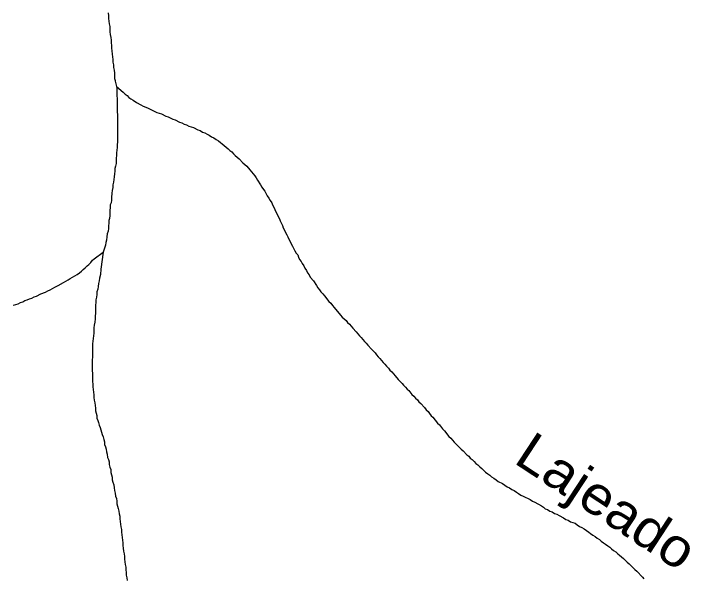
# Model space of a CAD drawing. Extents: x 652.3 to 678, y 7316.9 to 7344.9.
# Drawn here: x 668.513 to 669.927, y 7325.92 to 7327.1 of the extents above; entities that cross this region are included whole.
import ezdxf
from ezdxf.enums import TextEntityAlignment as Align

# ---------------------------------------------------------------- set-up
doc = ezdxf.new("R2010")
doc.units = 0
doc.header["$LTSCALE"] = 0.032
doc.layers.add('61', color=7, linetype='Continuous')
doc.layers.add('7', color=7, linetype='Continuous', lineweight=25)

msp = doc.modelspace()

# ---------------------------------------------------------------- linework, layer by layer
at = {"layer": '7'}
for points in [[(668.7104, 7327.101), (668.7112, 7327.0947), (668.7112, 7327.0891), (668.712, 7327.0835), (668.7128, 7327.0779), (668.7144, 7327.0724), (668.7144, 7327.0668), (668.7144, 7327.0612), (668.7152, 7327.0557), (668.716, 7327.0493), (668.7168, 7327.0437), (668.7168, 7327.0382), (668.7175, 7327.0326), (668.7175, 7327.027), (668.7183, 7327.0214), (668.7191, 7327.0151), (668.7199, 7327.0095), (668.7207, 7327.0039), (668.7207, 7326.9984), (668.7215, 7326.9928), (668.7215, 7326.9872), (668.7231, 7326.9817), (668.7239, 7326.9753), (668.7239, 7326.9697), (668.7239, 7326.9642), (668.7251, 7326.9598)], [(668.7251, 7326.9598), (668.7255, 7326.9586), (668.728, 7326.9474)], [(668.728, 7326.9474), (668.7287, 7326.9443), (668.7295, 7326.9053), (668.7295, 7326.8941), (668.7303, 7326.8878), (668.7303, 7326.8822), (668.7303, 7326.8766), (668.7303, 7326.8711), (668.7303, 7326.8655), (668.7303, 7326.8599), (668.7303, 7326.8544), (668.7303, 7326.8488), (668.7303, 7326.8432), (668.7303, 7326.8376), (668.7303, 7326.8321), (668.7295, 7326.8257), (668.7295, 7326.8201), (668.7287, 7326.8146), (668.7279, 7326.809), (668.7279, 7326.8034), (668.7271, 7326.7979), (668.7271, 7326.7923), (668.7271, 7326.7867), (668.7263, 7326.7811), (668.7247, 7326.7764), (668.7247, 7326.7708), (668.7239, 7326.7652)], [(668.728, 7326.9474), (668.7422, 7326.9355), (668.7462, 7326.9315), (668.7502, 7326.9284), (668.7541, 7326.9244), (668.7581, 7326.9212), (668.7629, 7326.9188), (668.7701, 7326.914), (668.7788, 7326.9093), (668.7836, 7326.9061), (668.7931, 7326.9029), (668.8122, 7326.8933), (668.8218, 7326.8902), (668.8313, 7326.8854), (668.8361, 7326.8838), (668.8457, 7326.879), (668.8504, 7326.8774), (668.86, 7326.8727), (668.8647, 7326.8711), (668.8695, 7326.8687), (668.8743, 7326.8671), (668.8791, 7326.8647), (668.8838, 7326.8631), (668.8886, 7326.8615), (668.8982, 7326.8567), (668.9029, 7326.8551), (668.9077, 7326.852), (668.9125, 7326.8504), (668.9173, 7326.848), (668.922, 7326.8456), (668.9268, 7326.8424), (668.9316, 7326.84), (668.9364, 7326.8368), (668.9411, 7326.8337), (668.9451, 7326.8305), (668.9491, 7326.8273), (668.9531, 7326.8241), (668.957, 7326.8209), (668.961, 7326.817), (668.965, 7326.8138), (668.969, 7326.8106), (668.9722, 7326.8066), (668.9761, 7326.8034), (668.9801, 7326.7995), (668.9841, 7326.7963), (668.9921, 7326.7883), (668.996, 7326.7843), (669, 7326.7811), (669.0064, 7326.7732), (669.0104, 7326.7692), (669.0135, 7326.7652), (669.0167, 7326.7605), (669.0199, 7326.7565), (669.0223, 7326.7517), (669.0287, 7326.7422), (669.0318, 7326.7374), (669.035, 7326.7326), (669.0382, 7326.7286), (669.043, 7326.7191), (669.0462, 7326.7143), (669.0493, 7326.7095), (669.0525, 7326.7048), (669.0541, 7326.7), (669.0565, 7326.6952), (669.0589, 7326.6904), (669.0661, 7326.6761), (669.0684, 7326.6713), (669.07, 7326.6666), (669.0748, 7326.657), (669.0764, 7326.6522), (669.0836, 7326.6379), (669.086, 7326.6332), (669.0931, 7326.6188), (669.0955, 7326.6141), (669.1003, 7326.6045), (669.1035, 7326.5997), (669.1066, 7326.5958), (669.1082, 7326.591), (669.1106, 7326.5862), (669.1138, 7326.5822), (669.1162, 7326.5775), (669.1194, 7326.5727), (669.1218, 7326.5679), (669.1249, 7326.5631), (669.1273, 7326.5584), (669.1305, 7326.5544), (669.1329, 7326.5496), (669.1393, 7326.5416), (669.1456, 7326.5321), (669.1488, 7326.5273), (669.152, 7326.5226), (669.1552, 7326.5186), (669.1592, 7326.5146), (669.1623, 7326.5106), (669.1719, 7326.4987), (669.1759, 7326.4947), (669.179, 7326.4899), (669.183, 7326.4859), (669.1958, 7326.47), (669.1997, 7326.4661), (669.2037, 7326.4621)], [(668.7239, 7326.7652), (668.7231, 7326.7589), (668.7223, 7326.7533), (668.7215, 7326.7477), (668.7207, 7326.7422), (668.7207, 7326.7366), (668.7191, 7326.7302), (668.7183, 7326.7247), (668.7175, 7326.7159), (668.7175, 7326.7103), (668.7168, 7326.7048), (668.7152, 7326.7), (668.7152, 7326.6944), (668.7144, 7326.6888), (668.7144, 7326.6833), (668.7144, 7326.6777), (668.7136, 7326.6721), (668.712, 7326.6674), (668.712, 7326.6618), (668.7112, 7326.6562), (668.7112, 7326.6507), (668.7104, 7326.6451), (668.7088, 7326.6395), (668.708, 7326.6332), (668.7072, 7326.6268), (668.7056, 7326.622), (668.7048, 7326.6164), (668.7, 7326.6013)], [(668.5123, 7326.4907), (668.5178, 7326.4923), (668.5226, 7326.4939), (668.5274, 7326.4963), (668.5322, 7326.4979), (668.5369, 7326.5003), (668.5417, 7326.5019), (668.5465, 7326.5043), (668.5512, 7326.5058), (668.556, 7326.5082), (668.5608, 7326.5098), (668.5703, 7326.5146), (668.5799, 7326.5178), (668.5847, 7326.521), (668.5894, 7326.5226), (668.5942, 7326.5257), (668.599, 7326.5281), (668.6062, 7326.5321), (668.6173, 7326.5385), (668.6221, 7326.5409), (668.6268, 7326.544), (668.6316, 7326.5464), (668.6364, 7326.5496), (668.6412, 7326.552), (668.6459, 7326.5552), (668.6507, 7326.5584), (668.6547, 7326.5615), (668.6587, 7326.5655), (668.6626, 7326.5687), (668.6666, 7326.5727), (668.6706, 7326.5759), (668.6746, 7326.5798), (668.6778, 7326.5846), (668.6817, 7326.5878), (668.7, 7326.6013)], [(668.7, 7326.6013), (668.6953, 7326.5663), (668.6945, 7326.5552), (668.6929, 7326.5472), (668.6921, 7326.5416), (668.6905, 7326.5361), (668.6897, 7326.5297), (668.6889, 7326.5241), (668.6873, 7326.5186), (668.6873, 7326.513), (668.6865, 7326.5074), (668.6849, 7326.5019), (668.6849, 7326.4963), (668.6841, 7326.4907), (668.6841, 7326.4852), (668.6841, 7326.4796), (668.6841, 7326.474), (668.6833, 7326.4676), (668.6833, 7326.4621), (668.6825, 7326.4557), (668.6817, 7326.4493), (668.6809, 7326.4438), (668.6809, 7326.4382), (668.6809, 7326.4326), (668.6801, 7326.4271), (668.6794, 7326.4215), (668.6786, 7326.4159), (668.6778, 7326.4104), (668.6778, 7326.4048), (668.6778, 7326.3992), (668.6778, 7326.3936), (668.6778, 7326.3881), (668.6778, 7326.3825), (668.677, 7326.3769), (668.677, 7326.3714), (668.677, 7326.3658), (668.677, 7326.3602), (668.677, 7326.3547), (668.6778, 7326.3483), (668.6778, 7326.3427), (668.6778, 7326.3372), (668.6778, 7326.3316), (668.6786, 7326.326), (668.6786, 7326.3204), (668.6794, 7326.3149), (668.6801, 7326.3093), (668.6809, 7326.3037), (668.6809, 7326.2982), (668.6817, 7326.2926), (668.6825, 7326.287), (668.6833, 7326.2815), (668.6841, 7326.2759), (668.6841, 7326.2703), (668.6857, 7326.2655), (668.6873, 7326.2608), (668.6873, 7326.2552), (668.6889, 7326.2504), (668.6905, 7326.2457), (668.6921, 7326.2401), (668.6937, 7326.2353), (668.6953, 7326.2305), (668.6969, 7326.2258), (668.6984, 7326.221), (668.7, 7326.2162), (668.7016, 7326.2106), (668.7032, 7326.2059), (668.7032, 7326.2003), (668.7048, 7326.1955), (668.7064, 7326.19), (668.7072, 7326.1844), (668.7088, 7326.1796), (668.7096, 7326.1732), (668.7112, 7326.1685), (668.7128, 7326.1637)], [(669.2037, 7326.4621), (669.2077, 7326.4589), (669.2109, 7326.4549), (669.2149, 7326.4509), (669.218, 7326.447), (669.222, 7326.443), (669.2284, 7326.435), (669.2324, 7326.431), (669.2355, 7326.4271), (669.2395, 7326.4231), (669.2427, 7326.4191), (669.2459, 7326.4151), (669.2499, 7326.4112), (669.253, 7326.4072), (669.261, 7326.3992), (669.2642, 7326.3952), (669.2682, 7326.3913), (669.2713, 7326.3873), (669.2745, 7326.3833), (669.2785, 7326.3793), (669.2849, 7326.3714), (669.2889, 7326.3674), (669.292, 7326.3634), (669.296, 7326.3594), (669.2992, 7326.3555), (669.3032, 7326.3515), (669.3064, 7326.3475), (669.3103, 7326.3435), (669.3167, 7326.3356), (669.3247, 7326.3276), (669.3278, 7326.3236), (669.3318, 7326.3197), (669.335, 7326.3157), (669.339, 7326.3125), (669.3453, 7326.3045), (669.3493, 7326.3006), (669.3525, 7326.2966), (669.3565, 7326.2934), (669.3597, 7326.2894), (669.3636, 7326.2854), (669.3716, 7326.2775), (669.3748, 7326.2727), (669.3788, 7326.2687), (669.3819, 7326.2647), (669.3851, 7326.26), (669.3891, 7326.2568), (669.3987, 7326.2449), (669.4026, 7326.2409), (669.409, 7326.2329), (669.413, 7326.2289), (669.4225, 7326.217), (669.4265, 7326.213), (669.4297, 7326.209), (669.4337, 7326.2051), (669.4368, 7326.2011), (669.4408, 7326.1971), (669.4448, 7326.1939), (669.448, 7326.19), (669.452, 7326.1868), (669.4599, 7326.1788), (669.4639, 7326.1756), (669.4671, 7326.1717), (669.4711, 7326.1685), (669.475, 7326.1645), (669.479, 7326.1605), (669.483, 7326.1573), (669.487, 7326.1534), (669.491, 7326.1502), (669.4989, 7326.1422), (669.5037, 7326.139), (669.5077, 7326.1358), (669.5116, 7326.1327), (669.5164, 7326.1295), (669.5212, 7326.1263), (669.5252, 7326.1231), (669.5347, 7326.1183), (669.5395, 7326.1152), (669.5443, 7326.112), (669.549, 7326.1096), (669.5538, 7326.1064), (669.5586, 7326.104), (669.5634, 7326.1008), (669.5681, 7326.0977), (669.5729, 7326.0945), (669.5777, 7326.0921), (669.592, 7326.0849), (669.5968, 7326.0817), (669.6016, 7326.0794), (669.6159, 7326.0722), (669.6199, 7326.069), (669.6238, 7326.0658), (669.6286, 7326.0642), (669.6334, 7326.0611), (669.6382, 7326.0595), (669.6429, 7326.0563), (669.6477, 7326.0547), (669.6525, 7326.0515), (669.662, 7326.0467), (669.6668, 7326.0435), (669.6716, 7326.042), (669.6764, 7326.0388)], [(668.7128, 7326.1637), (668.7128, 7326.1581), (668.7144, 7326.1526), (668.716, 7326.1478), (668.716, 7326.1414), (668.7175, 7326.1366), (668.7191, 7326.1319), (668.7191, 7326.1263), (668.7207, 7326.1215), (668.7223, 7326.116), (668.7231, 7326.1096), (668.7239, 7326.104), (668.7255, 7326.0984), (668.7263, 7326.0921), (668.7279, 7326.0873), (668.7287, 7326.0817), (668.7287, 7326.0762), (668.7303, 7326.0714), (668.7319, 7326.0666), (668.7327, 7326.0611), (668.7335, 7326.0555), (668.7351, 7326.0507), (668.7351, 7326.0451), (668.7358, 7326.0396), (668.7366, 7326.034), (668.7374, 7326.0284), (668.7382, 7326.0229), (668.7382, 7326.0173), (668.739, 7326.0117), (668.7398, 7326.0061), (668.7406, 7326.0006), (668.7414, 7325.995), (668.7414, 7325.9894), (668.7422, 7325.9839), (668.743, 7325.9775), (668.7438, 7325.9719), (668.7446, 7325.9664), (668.7446, 7325.9608), (668.7454, 7325.9552), (668.7462, 7325.9497), (668.7478, 7325.9441), (668.7478, 7325.9385), (668.7486, 7325.9329), (668.7486, 7325.9274), (668.7494, 7325.9218), (668.7502, 7325.9162)], [(669.6764, 7326.0388), (669.6811, 7326.0372), (669.6859, 7326.0356), (669.6907, 7326.0324), (669.6954, 7326.0292), (669.7002, 7326.0268), (669.705, 7326.0237), (669.7098, 7326.0205), (669.7145, 7326.0173), (669.7185, 7326.0141), (669.7233, 7326.0109), (669.7281, 7326.0077), (669.732, 7326.0046), (669.7368, 7326.0014), (669.7408, 7325.9982), (669.7456, 7325.995), (669.7496, 7325.9918), (669.7543, 7325.9886), (669.7583, 7325.9855), (669.7623, 7325.9823), (669.7663, 7325.9791), (669.771, 7325.9759), (669.775, 7325.9719), (669.779, 7325.9688), (669.783, 7325.9656), (669.787, 7325.9624), (669.7909, 7325.9584), (669.7949, 7325.9544), (669.7989, 7325.9512), (669.8108, 7325.9393), (669.8148, 7325.9353), (669.8267, 7325.9234), (669.8299, 7325.9194)]]:
    msp.add_lwpolyline(points, dxfattribs=at)

# ---------------------------------------------------------------- texts
at = {"layer": '61', "width": 1.1}
msp.add_text('Lajeado', height=0.08, rotation=326.718, dxfattribs=at).set_placement((669.7302, 7326.0484), align=Align.CENTER)

doc.saveas('drawing.dxf')
